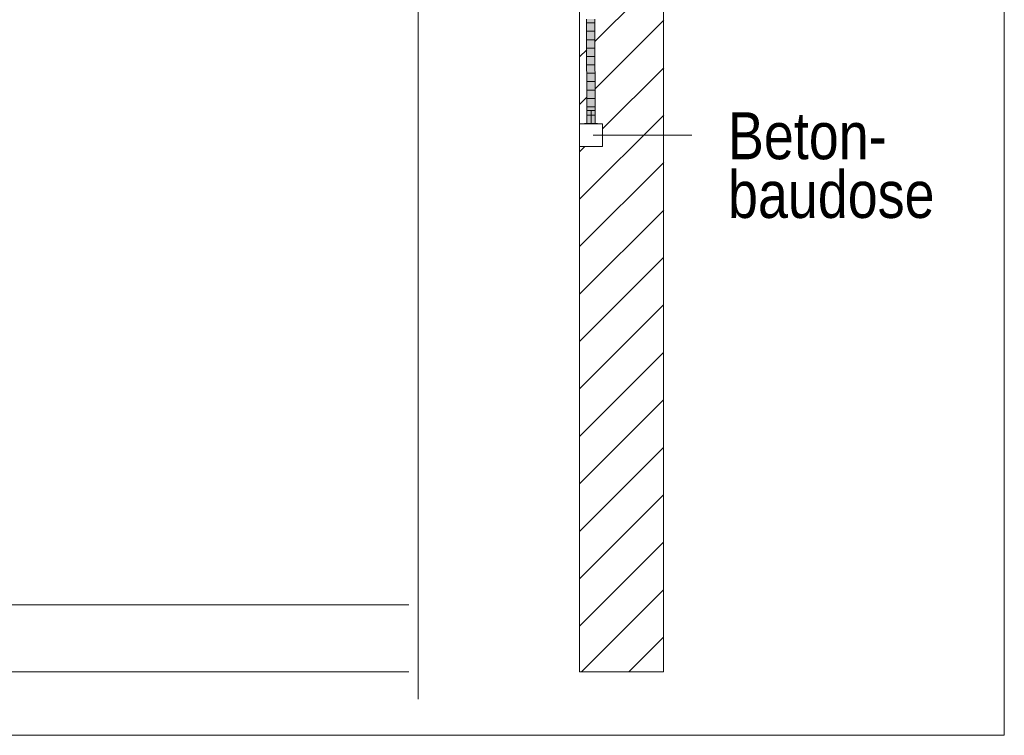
# Model space of a CAD drawing. Extents: x -720 to 300, y 62 to 1162.
# Tile 274 of 278: x 214 to 244, y 987 to 1008. Entities that reach past the tile are written whole.
import ezdxf
from ezdxf.lldxf.tags import DXFTag

# ---------------------------------------------------------------- set-up
doc = ezdxf.new("R2010")
doc.units = 0
doc.layers.get('0').update_dxf_attribs({"lineweight": 13})
for name, color, linetype, lineweight, true_color in [('E_Betonbaudose', 1, 'Continuous', 13, 0xff0000), ('E_Detail_Beschriftung', 7, 'Continuous', 13, 0x009900), ('E_Detail_Wandschraffur', 7, 'Continuous', 5, 0xc0c0c0), ('E_Leerrohr 25-A06G942U8I', 7, 'Continuous', 9, 0xff8000), ('E_Leerrohr 25-Shading', 7, 'Continuous', 9, 0xff8000)]:
    doc.layers.add(name, color=color, linetype=linetype, lineweight=lineweight, true_color=true_color)
doc.layers.add('E_Detail_Linie_Text_Bem', color=7, linetype='Continuous', lineweight=13)
doc.styles.get("Standard").update_dxf_attribs({"font": 'ARIALN.TTF'})
tags = doc.linetypes.add('fein_strichliert', pattern=[4, 1, -2, 1]).pattern_tags.tags
tags[8:9] = [DXFTag(74, 4), DXFTag(75, 0), DXFTag(340, '0'), DXFTag(46, 0.0), DXFTag(50, 0.0), DXFTag(44, 0.0), DXFTag(45, 0.0)]
tags[6:7] = [DXFTag(74, 4), DXFTag(75, 0), DXFTag(340, '0'), DXFTag(46, 0.0), DXFTag(50, 0.0), DXFTag(44, 0.0), DXFTag(45, 0.0)]
tags[4:5] = [DXFTag(74, 4), DXFTag(75, 0), DXFTag(340, '0'), DXFTag(46, 0.0), DXFTag(50, 0.0), DXFTag(44, 0.0), DXFTag(45, 0.0)]
tags = doc.linetypes.add('fein_strichliert-A06G942X8I', pattern=[4, 1, -2, 1]).pattern_tags.tags
tags[8:9] = [DXFTag(74, 4), DXFTag(75, 0), DXFTag(340, '0'), DXFTag(46, 0.0), DXFTag(50, 0.0), DXFTag(44, 0.0), DXFTag(45, 0.0)]
tags[6:7] = [DXFTag(74, 4), DXFTag(75, 0), DXFTag(340, '0'), DXFTag(46, 0.0), DXFTag(50, 0.0), DXFTag(44, 0.0), DXFTag(45, 0.0)]
tags[4:5] = [DXFTag(74, 4), DXFTag(75, 0), DXFTag(340, '0'), DXFTag(46, 0.0), DXFTag(50, 0.0), DXFTag(44, 0.0), DXFTag(45, 0.0)]
tags = doc.linetypes.add('STRICHPUNKT2-A06G942V8I', pattern=[12.7, 6.35, -3.175, 0, -3.175]).pattern_tags.tags
tags[10:11] = [DXFTag(74, 4), DXFTag(75, 0), DXFTag(340, '0'), DXFTag(46, 0.0), DXFTag(50, 0.0), DXFTag(44, 0.0), DXFTag(45, 0.0)]
tags[8:9] = [DXFTag(74, 4), DXFTag(75, 0), DXFTag(340, '0'), DXFTag(46, 0.0), DXFTag(50, 0.0), DXFTag(44, 0.0), DXFTag(45, 0.0)]
tags[6:7] = [DXFTag(74, 4), DXFTag(75, 0), DXFTag(340, '0'), DXFTag(46, 0.0), DXFTag(50, 0.0), DXFTag(44, 0.0), DXFTag(45, 0.0)]
tags[4:5] = [DXFTag(74, 4), DXFTag(75, 0), DXFTag(340, '0'), DXFTag(46, 0.0), DXFTag(50, 0.0), DXFTag(44, 0.0), DXFTag(45, 0.0)]

# ---------------------------------------------------------------- blocks, each defined once
blk = doc.blocks.new('Shading-A06G93YB8I', base_point=(231.508, 857.458))
at = {"layer": 'E_Leerrohr 25-Shading', "color": 43, "true_color": 0xd7ab7f}
for points in [[(231.39, 1005.292), (231.427, 1005.292), (231.377, 1008.405), (231.414, 1008.405)], [(231.59, 1008.405), (231.603, 1005.292), (231.618, 1008.405), (231.64, 1005.292)], [(231.64, 1005.292), (231.627, 1008.405), (231.618, 1008.405)]]:
    blk.add_solid(points, dxfattribs=at)
at = {"layer": 'E_Leerrohr 25-Shading', "color": 31, "true_color": 0xfabd7f}
for points in [[(231.427, 1005.292), (231.515, 1005.292), (231.414, 1008.405), (231.502, 1008.405)], [(231.502, 1008.405), (231.515, 1005.292), (231.511, 1008.405)], [(231.511, 1008.405), (231.515, 1005.292), (231.524, 1008.405)], [(231.515, 1005.292), (231.603, 1005.292), (231.524, 1008.405), (231.59, 1008.405)]]:
    blk.add_solid(points, dxfattribs=at)
at = {"layer": 'E_Leerrohr 25-Shading', "color": 31, "true_color": 0xecb67f}
for points in [[(231.515, 1005.686), (231.39, 1005.686), (231.515, 1005.292), (231.39, 1005.292)], [(231.64, 1005.686), (231.515, 1005.686), (231.64, 1005.292), (231.515, 1005.292)], [(231.515, 1005.292), (231.325, 1005.292), (231.515, 1005.286), (231.325, 1005.286)], [(231.548, 1005.292), (231.515, 1005.292), (231.548, 1005.286), (231.515, 1005.286)], [(231.705, 1005.286), (231.705, 1005.292), (231.548, 1005.286), (231.548, 1005.292)]]:
    blk.add_solid(points, dxfattribs=at)
blk = doc.blocks.new('Referenz-A06G942Y8I')
at = {"layer": 'E_Betonbaudose', "linetype": 'Continuous', "ltscale": 0.13}
for p, q in [((231.175, 1004.606), (231.175, 1005.286)), ((231.175, 1005.286), (231.855, 1005.286)), ((231.855, 1005.286), (231.855, 1004.606)), ((231.855, 1004.606), (231.175, 1004.606))]:
    blk.add_line(p, q, dxfattribs=at)
at = {"layer": 'E_Detail_Linie_Text_Bem', "linetype": 'fein_strichliert-A06G942X8I', "ltscale": 0.65}
for p, q in [((243.828, 987.057), (243.828, 1048.373)), ((226.365, 988.138), (226.365, 1041.017)), ((181.058, 987.057), (240.802, 987.057)), ((240.802, 987.057), (243.828, 987.057))]:
    blk.add_line(p, q, dxfattribs=at)
at = {"layer": 'E_Detail_Linie_Text_Bem', "linetype": 'Continuous', "ltscale": 0.13}
for p, q in [((233.675, 1028.946), (233.675, 988.946)), ((231.175, 988.946), (231.175, 1016.946)), ((189.074, 990.946), (226.087, 990.946)), ((189.074, 988.946), (226.087, 988.946)), ((233.675, 988.946), (231.175, 988.946))]:
    blk.add_line(p, q, dxfattribs=at)
at = {"layer": 'E_Detail_Linie_Text_Bem', "color": 0, "linetype": 'Continuous', "ltscale": 0.13}
blk.add_line((231.581, 1004.946), (234.519, 1004.946), dxfattribs=at)
at = {"layer": 'E_Detail_Wandschraffur', "linetype": 'fein_strichliert', "ltscale": 0.13}
for p, q in [((231.64, 1007.744), (233.682, 1009.787)), ((231.175, 1007.279), (231.386, 1007.49)), ((231.855, 1005.131), (233.681, 1006.957)), ((231.175, 1004.451), (231.33, 1004.606)), ((231.175, 1001.623), (233.68, 1004.128)), ((231.175, 998.794), (233.679, 1001.298)), ((231.175, 995.966), (233.678, 998.469)), ((231.175, 993.137), (233.677, 995.64)), ((231.175, 990.309), (233.676, 992.81)), ((232.641, 988.946), (233.675, 989.981))]:
    blk.add_line(p, q, dxfattribs=at)
at = {"layer": 'E_Detail_Wandschraffur', "linetype": 'ByBlock', "ltscale": 0.13}
for p, q in [((231.64, 1006.33), (233.682, 1008.372)), ((231.175, 1005.865), (231.388, 1006.078)), ((231.175, 1003.037), (233.681, 1005.543)), ((231.175, 1000.208), (233.68, 1002.713)), ((231.175, 997.38), (233.679, 999.884)), ((231.175, 994.551), (233.678, 997.054)), ((231.175, 991.723), (233.677, 994.225)), ((231.227, 988.946), (233.676, 991.395))]:
    blk.add_line(p, q, dxfattribs=at)
at = {"layer": 'E_Leerrohr 25-A06G942U8I', "linetype": 'Continuous', "ltscale": 0.13}
for p, q in [((231.39, 1005.292), (231.377, 1008.405)), ((231.62, 1008.292), (231.385, 1008.292)), ((231.64, 1005.292), (231.627, 1008.405)), ((231.621, 1008.042), (231.386, 1008.042)), ((231.622, 1007.792), (231.387, 1007.792)), ((231.623, 1007.542), (231.388, 1007.542)), ((231.624, 1007.292), (231.389, 1007.292)), ((231.625, 1007.042), (231.39, 1007.042)), ((231.626, 1006.792), (231.391, 1006.792)), ((231.627, 1006.542), (231.392, 1006.542)), ((231.628, 1006.292), (231.393, 1006.292)), ((231.629, 1006.042), (231.394, 1006.042)), ((231.39, 1005.686), (231.39, 1005.292)), ((231.463, 1005.686), (231.39, 1005.686)), ((231.63, 1005.792), (231.395, 1005.792)), ((231.567, 1005.686), (231.463, 1005.686)), ((231.64, 1005.686), (231.567, 1005.686)), ((231.64, 1005.292), (231.64, 1005.686)), ((231.325, 1005.292), (231.325, 1005.286)), ((231.436, 1005.292), (231.325, 1005.292)), ((231.436, 1005.286), (231.325, 1005.286)), ((231.463, 1005.292), (231.39, 1005.292)), ((231.64, 1005.292), (231.39, 1005.292)), ((231.632, 1005.542), (231.397, 1005.542)), ((231.594, 1005.292), (231.436, 1005.292)), ((231.594, 1005.286), (231.436, 1005.286)), ((231.567, 1005.292), (231.463, 1005.292)), ((231.64, 1005.292), (231.567, 1005.292)), ((231.705, 1005.292), (231.594, 1005.292)), ((231.705, 1005.286), (231.594, 1005.286)), ((231.705, 1005.286), (231.705, 1005.292))]:
    blk.add_line(p, q, dxfattribs=at)
at = {"layer": 'E_Leerrohr 25-A06G942U8I', "linetype": 'STRICHPUNKT2-A06G942V8I', "lineweight": 5, "ltscale": 0.13}
blk.add_line((231.515, 1005.292), (231.515, 1005.686), dxfattribs=at)
at = {"layer": 'E_Detail_Beschriftung', "linetype": 'Continuous', "ltscale": 0.13, "char_height": 1.4, "attachment_point": 1}
for s, insert in [('{\\fArial Narrow;Beton-}', (235.596, 1005.629)), ('{\\fArial Narrow;baudose}', (235.596, 1003.879))]:
    blk.add_mtext(s, dxfattribs=dict(at, insert=insert))

msp = doc.modelspace()

# ---------------------------------------------------------------- block references
at = {"color": 8, "lineweight": 25, "ltscale": 0.25, "true_color": 0x808080}
msp.add_blockref('Referenz-A06G942Y8I', (0, 0), dxfattribs=at)
msp.add_blockref('Shading-A06G93YB8I', (231.508, 857.458))

doc.saveas('drawing.dxf')
